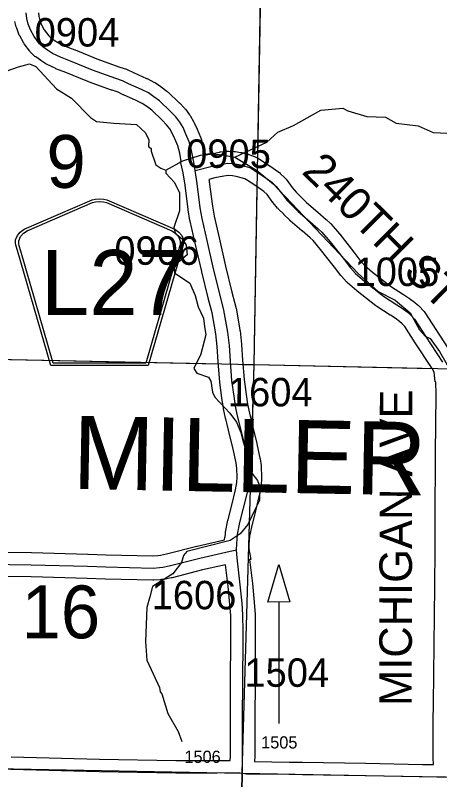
# Model space of a CAD drawing. Extents: x -157.2 to -99.3, y 12.2 to 46.2.
# Drawn here: x -120.564 to -119.52, y 25.219 to 27.1 of the extents above; entities that cross this region are included whole.
import ezdxf

# ---------------------------------------------------------------- set-up
doc = ezdxf.new("R2010")
doc.units = 0
for name, color, linetype in [('tdCoDirctArrow', 7, 'Continuous'), ('tdCoHydroRiver', 7, 'Continuous'), ('tdCoSecRdNmbr', 7, 'Continuous'), ('tdCoSecRdTxt', 7, 'Continuous'), ('tdCoSecRteBand', 7, 'Continuous'), ('tdCoSecRteCL', 7, 'Continuous'), ('tdCoSectLine', 7, 'Continuous'), ('tdCoSectLinePart', 7, 'Continuous'), ('tdCoSectNmbr', 7, 'Continuous'), ('tdCoShieldCoRteHrd', 7, 'Continuous'), ('tdCoSurfAsphalt', 7, 'Continuous'), ('tdCoSurfGravel', 7, 'Continuous'), ('tdCoTwpNameTxt', 7, 'Continuous')]:
    doc.layers.add(name, color=color, linetype=linetype)

msp = doc.modelspace()

# ---------------------------------------------------------------- linework, layer by layer
at = {"layer": 'tdCoDirctArrow'}
msp.add_line((-119.915, 25.3572), (-119.9148, 25.6559), dxfattribs=at)
msp.add_lwpolyline([(-119.9429, 25.656), (-119.9155, 25.7484), (-119.889, 25.6565)], close=True, dxfattribs=at)
at = {"layer": 'tdCoHydroRiver'}
for points in [[(-120.8457, 26.8125), (-120.819, 26.8086), (-120.7463, 26.8697), (-120.7201, 26.9037), (-120.7007, 26.9221), (-120.5557, 26.9734), (-120.5287, 26.9806), (-120.5131, 26.9738), (-120.4625, 26.9188), (-120.4252, 26.8957), (-120.3792, 26.8487), (-120.3637, 26.8388), (-120.3212, 26.8345), (-120.266, 26.8314), (-120.2445, 26.8119), (-120.2355, 26.7943), (-120.236, 26.7769), (-120.2298, 26.772), (-120.23, 26.7657), (-120.2183, 26.7322), (-120.2059, 26.724), (-120.1934, 26.7189)], [(-120.0237, 26.7506), (-119.9453, 26.7879), (-119.9178, 26.8124), (-119.8795, 26.8287), (-119.8122, 26.8663), (-119.7584, 26.8712), (-119.746, 26.8645), (-119.699, 26.8506), (-119.6533, 26.8494), (-119.6269, 26.8345), (-119.5734, 26.8283), (-119.536, 26.8115), (-119.4477, 26.8075)], [(-120.1934, 26.7189), (-120.1517, 26.7415), (-120.1087, 26.7561), (-120.085, 26.7602), (-120.0551, 26.7562), (-120.0237, 26.7506)], [(-120.0237, 26.7506), (-119.9709, 26.7192), (-119.9292, 26.6849), (-119.7206, 26.4646), (-119.6713, 26.4207), (-119.6293, 26.399), (-119.5923, 26.368), (-119.5697, 26.3264), (-119.556, 26.3102), (-119.5435, 26.3051), (-119.5207, 26.273), (-119.489, 26.2184), (-119.4784, 26.2055), (-119.4259, 26.1631), (-119.3905, 26.129), (-119.3063, 26.0351), (-119.2587, 25.9865), (-119.2158, 25.938), (-119.2006, 25.9171)], [(-120.1934, 26.7189), (-120.1936, 26.7111), (-120.1721, 26.6884), (-120.1602, 26.6628), (-120.1598, 26.6186), (-120.1735, 26.578), (-120.1708, 26.5637), (-120.1522, 26.549), (-120.1432, 26.5345), (-120.1407, 26.5108), (-120.173, 26.4833), (-120.1719, 26.4659), (-120.1347, 26.4412), (-120.1213, 26.4108), (-120.1142, 26.3822), (-120.1007, 26.3551), (-120.0981, 26.3345), (-120.0955, 26.3139), (-120.108, 26.2637), (-120.1179, 26.2451), (-120.1246, 26.231), (-120.117, 26.2198), (-120.0889, 26.2096), (-120.0829, 26.1999), (-120.0789, 26.173), (-120.0729, 26.1602), (-120.0361, 26.1213), (-120.0194, 26.0988), (-120.009, 26.0732), (-120.0047, 26.0558), (-120.0004, 26.0399), (-119.9938, 25.9955), (-119.9818, 25.9731), (-119.968, 25.9554), (-119.9622, 25.9394), (-119.9631, 25.9063), (-119.9731, 25.8861), (-119.9915, 25.8471), (-120.0111, 25.824), (-120.0352, 25.8073), (-120.1417, 25.7802), (-120.1498, 25.771), (-120.155, 25.7537), (-120.1763, 25.7259), (-120.2261, 25.6941), (-120.2331, 25.6691), (-120.2401, 25.6424), (-120.2439, 25.5589), (-120.2405, 25.5131), (-120.2092, 25.4459), (-120.2079, 25.4349), (-120.2033, 25.43), (-120.1888, 25.3823), (-120.1632, 25.3374), (-120.1544, 25.3135)]]:
    msp.add_lwpolyline(points, dxfattribs=at)
at = {"layer": 'tdCoSecRteBand'}
for points in [[(-120.5068, 27.1059), (-120.506, 27.0973), (-120.5035, 27.0874), (-120.4995, 27.0766), (-120.4924, 27.064), (-120.4817, 27.0498), (-120.477, 27.0452), (-120.4678, 27.0387), (-120.4577, 27.0321), (-120.4411, 27.0241), (-120.4173, 27.015), (-120.417, 27.0148), (-120.4168, 27.0147), (-120.3631, 26.9928), (-120.3069, 26.9724), (-120.2906, 26.9672), (-120.2888, 26.9666), (-120.287, 26.9657), (-120.2728, 26.959), (-120.241, 26.9448), (-120.2404, 26.9445), (-120.2397, 26.9442), (-120.2227, 26.9355), (-120.2209, 26.9347), (-120.2193, 26.9335), (-120.206, 26.9244), (-120.2054, 26.924), (-120.2049, 26.9236), (-120.1908, 26.913), (-120.1894, 26.912), (-120.1882, 26.9108), (-120.161, 26.8849), (-120.1607, 26.8845), (-120.1603, 26.8842), (-120.1478, 26.8714), (-120.1466, 26.8701), (-120.1455, 26.8688), (-120.1351, 26.8554), (-120.1338, 26.8538), (-120.1328, 26.852), (-120.1252, 26.8386), (-120.1243, 26.8372), (-120.1236, 26.8356), (-120.1167, 26.8196), (-120.1084, 26.8004), (-120.1075, 26.7984), (-120.1069, 26.7963), (-120.1013, 26.7753), (-120.101, 26.7743), (-120.1008, 26.7732), (-120.0973, 26.7555), (-120.0873, 26.7581), (-120.0865, 26.7583), (-120.0857, 26.7584), (-120.0613, 26.7634), (-120.0601, 26.7636), (-120.0589, 26.7638), (-120.0444, 26.7655), (-120.0418, 26.7658), (-120.0393, 26.7657), (-120.0252, 26.7649), (-120.0237, 26.7648), (-120.0221, 26.7646), (-120.0096, 26.7626), (-120.0081, 26.7624), (-120.0066, 26.762), (-119.9915, 26.7581), (-119.9904, 26.7578), (-119.9893, 26.7574), (-119.978, 26.7534), (-119.9765, 26.7529), (-119.9751, 26.7523), (-119.9677, 26.7488), (-119.9657, 26.7479), (-119.9639, 26.7467), (-119.9385, 26.7299), (-119.9382, 26.7297), (-119.9379, 26.7295), (-119.9159, 26.7142), (-119.9139, 26.7128), (-119.9121, 26.711), (-119.901, 26.7002), (-119.8994, 26.6986), (-119.898, 26.6968), (-119.8826, 26.6763), (-119.873, 26.6646), (-119.8614, 26.6529), (-119.8476, 26.6394), (-119.8196, 26.6152), (-119.7991, 26.5977), (-119.7987, 26.5974), (-119.7983, 26.597), (-119.7892, 26.5886), (-119.7878, 26.5873), (-119.7866, 26.5859), (-119.7666, 26.5622), (-119.7663, 26.5618), (-119.7659, 26.5613), (-119.7314, 26.5172), (-119.7313, 26.5171), (-119.7313, 26.517), (-119.7162, 26.4975), (-119.7059, 26.4862), (-119.6851, 26.4681), (-119.6409, 26.4334), (-119.6092, 26.4128), (-119.5964, 26.4048), (-119.5952, 26.4041), (-119.5941, 26.4032), (-119.5817, 26.3939), (-119.5811, 26.3934), (-119.5804, 26.3928), (-119.572, 26.3857), (-119.5707, 26.3845), (-119.5695, 26.3832), (-119.5599, 26.3729), (-119.5581, 26.3709), (-119.5566, 26.3686), (-119.5298, 26.3266), (-119.4903, 26.2663)], [(-120.6298, 25.7793), (-120.5241, 25.778), (-120.5239, 25.778), (-120.5236, 25.778), (-120.385, 25.7741), (-120.385, 25.7741), (-120.3849, 25.7741), (-120.3404, 25.7726), (-120.2255, 25.7699), (-120.2129, 25.7707), (-120.2064, 25.7718), (-120.1922, 25.7746), (-120.1173, 25.7936), (-120.1169, 25.7937), (-120.1165, 25.7938), (-120.049, 25.8089), (-120.0488, 25.8156), (-120.048, 25.8156), (-120.0472, 25.8249), (-120.047, 25.8265), (-120.0467, 25.8282), (-120.0408, 25.8575), (-120.0406, 25.8582), (-120.0404, 25.859), (-120.0313, 25.8948), (-120.0223, 25.9321), (-120.0192, 25.9506), (-120.018, 25.9638), (-120.0188, 25.9846), (-120.0209, 25.9987), (-120.028, 26.0326), (-120.0392, 26.0789), (-120.0464, 26.1071), (-120.0465, 26.1077), (-120.0466, 26.1083), (-120.0516, 26.1317), (-120.0517, 26.1326), (-120.0519, 26.1335), (-120.0556, 26.1587), (-120.0556, 26.1588), (-120.0556, 26.1589), (-120.0608, 26.1964), (-120.0609, 26.1973), (-120.061, 26.1983), (-120.0647, 26.2468), (-120.0647, 26.247), (-120.0647, 26.2472), (-120.0671, 26.2849), (-120.0706, 26.3161), (-120.0799, 26.3678), (-120.0892, 26.4042), (-120.0893, 26.4043), (-120.0893, 26.4045), (-120.1051, 26.4689), (-120.1051, 26.4691), (-120.1052, 26.4693), (-120.1212, 26.539), (-120.1338, 26.5933), (-120.134, 26.5942), (-120.1342, 26.5952), (-120.1384, 26.6211), (-120.1385, 26.6217), (-120.1385, 26.6222), (-120.1461, 26.6822), (-120.1508, 26.7122), (-120.1579, 26.7399), (-120.1555, 26.7405), (-120.1595, 26.7607), (-120.1643, 26.7785), (-120.1718, 26.7957), (-120.1718, 26.7958), (-120.1718, 26.7958), (-120.178, 26.8103), (-120.1838, 26.8203), (-120.1918, 26.8306), (-120.2028, 26.8418), (-120.2283, 26.8662), (-120.2405, 26.8753), (-120.2516, 26.8829), (-120.2662, 26.8903), (-120.2976, 26.9043), (-120.2979, 26.9045), (-120.2982, 26.9046), (-120.311, 26.9107), (-120.3259, 26.9155), (-120.3264, 26.9157), (-120.3269, 26.9158), (-120.3841, 26.9366), (-120.3847, 26.9368), (-120.3852, 26.937), (-120.4392, 26.9591), (-120.4638, 26.9686), (-120.4649, 26.969), (-120.466, 26.9695), (-120.4855, 26.9789), (-120.4873, 26.9798), (-120.4889, 26.9808), (-120.501, 26.9887), (-120.5014, 26.989), (-120.5018, 26.9893), (-120.5134, 26.9974), (-120.5154, 26.9988), (-120.5171, 27.0004), (-120.5252, 27.0083), (-120.5269, 27.01), (-120.5283, 27.0119), (-120.5416, 27.0296), (-120.5428, 27.0312), (-120.5438, 27.033), (-120.5529, 27.0492), (-120.5541, 27.0513), (-120.5549, 27.0534), (-120.5603, 27.068), (-120.5609, 27.0696), (-120.5613, 27.0712), (-120.5647, 27.085)], [(-119.5355, 25.2564), (-119.5357, 25.273), (-119.5357, 25.2732), (-119.5357, 25.2733), (-119.5357, 25.3626), (-119.5357, 25.3628), (-119.5357, 25.3629), (-119.5352, 25.4067), (-119.532, 25.695), (-119.5314, 25.7855), (-119.531, 25.8575), (-119.53, 26.022), (-119.53, 26.022), (-119.53, 26.022), (-119.5288, 26.167), (-119.5296, 26.1978), (-119.5313, 26.1977), (-119.5334, 26.222), (-119.5387, 26.2306), (-119.5801, 26.2939), (-119.5802, 26.294), (-119.5803, 26.2942), (-119.6057, 26.3341), (-119.6123, 26.3411), (-119.6187, 26.3466), (-119.6293, 26.3546), (-119.6412, 26.362), (-119.6414, 26.3622), (-119.6416, 26.3623), (-119.6747, 26.3838), (-119.6758, 26.3845), (-119.6769, 26.3853), (-119.7227, 26.4213), (-119.7233, 26.4218), (-119.7239, 26.4223), (-119.7466, 26.442), (-119.7479, 26.4432), (-119.7491, 26.4445), (-119.7614, 26.4581), (-119.7622, 26.459), (-119.763, 26.4599), (-119.7787, 26.4803), (-119.8128, 26.5239), (-119.8312, 26.5457), (-119.8385, 26.5525), (-119.8586, 26.5696), (-119.8587, 26.5697), (-119.8587, 26.5697), (-119.8876, 26.5946), (-119.8883, 26.5953), (-119.889, 26.5959), (-119.9035, 26.6102), (-119.9036, 26.6103), (-119.9037, 26.6104), (-119.9165, 26.6232), (-119.9176, 26.6243), (-119.9186, 26.6255), (-119.9294, 26.6388), (-119.9298, 26.6393), (-119.9302, 26.6397), (-119.9446, 26.6589), (-119.9523, 26.6664), (-119.9719, 26.68), (-119.9951, 26.6954), (-119.9991, 26.6973), (-120.0079, 26.7003), (-120.0203, 26.7036), (-120.0299, 26.7051), (-120.0398, 26.7056), (-120.0506, 26.7043), (-120.0731, 26.6998), (-120.0876, 26.6961), (-120.0871, 26.6933), (-120.0868, 26.691), (-120.0867, 26.6906), (-120.0866, 26.6901), (-120.0791, 26.6302), (-120.0751, 26.6058), (-120.0628, 26.5526), (-120.0628, 26.5525), (-120.0627, 26.5525), (-120.0468, 26.4829), (-120.0311, 26.4189), (-120.0215, 26.3816), (-120.0212, 26.3805), (-120.021, 26.3794), (-120.0114, 26.3257), (-120.0112, 26.3247), (-120.0111, 26.3238), (-120.0074, 26.291), (-120.0073, 26.2902), (-120.0073, 26.2895), (-120.0048, 26.2512), (-120.0012, 26.2037), (-119.9962, 26.1673), (-119.9927, 26.1432), (-119.988, 26.1212), (-119.981, 26.0934), (-119.981, 26.0933), (-119.981, 26.0932), (-119.9696, 26.0463), (-119.9695, 26.0459), (-119.9694, 26.0454), (-119.962, 26.0102), (-119.9618, 26.0093), (-119.9617, 26.0084), (-119.9592, 25.9919), (-119.959, 25.9903), (-119.9589, 25.9887), (-119.9579, 25.9643), (-119.9579, 25.9623), (-119.958, 25.9603), (-119.9595, 25.9441), (-119.9596, 25.9429), (-119.9598, 25.9418), (-119.9633, 25.9211), (-119.9634, 25.92), (-119.9637, 25.919), (-119.9731, 25.8805), (-119.9731, 25.8804), (-119.9731, 25.8802), (-119.9821, 25.8449), (-119.9875, 25.818), (-119.9893, 25.798), (-119.9896, 25.7873), (-119.9843, 25.7613), (-119.9878, 25.7606), (-119.9808, 25.702), (-119.9808, 25.7018), (-119.9808, 25.7015), (-119.9761, 25.6562), (-119.976, 25.6556), (-119.976, 25.6551), (-119.974, 25.6265), (-119.974, 25.6257), (-119.974, 25.6248), (-119.9735, 25.5844), (-119.9735, 25.5841), (-119.9735, 25.5839), (-119.9742, 25.4384), (-119.9742, 25.4383), (-119.9742, 25.4382), (-119.9747, 25.3917), (-119.9748, 25.3451), (-119.9749, 25.2767), (-119.9749, 25.2765), (-119.9749, 25.2764), (-119.9751, 25.2651), (-119.9751, 25.2636), (-119.8906, 25.2624), (-119.8572, 25.262), (-119.7026, 25.2597), (-119.7025, 25.2597), (-119.7024, 25.2597), (-119.5627, 25.2568), (-119.5355, 25.2564)], [(-120.1689, 25.2661), (-120.0675, 25.2661), (-120.0351, 25.2666), (-120.0349, 25.277), (-120.0348, 25.3452), (-120.0347, 25.392), (-120.0347, 25.3921), (-120.0347, 25.3922), (-120.0342, 25.4388), (-120.0335, 25.5839), (-120.0339, 25.6232), (-120.0358, 25.6505), (-120.0404, 25.6951), (-120.0467, 25.7479), (-120.103, 25.7354), (-120.1783, 25.7162), (-120.1791, 25.716), (-120.18, 25.7159), (-120.1952, 25.7129), (-120.1955, 25.7128), (-120.1957, 25.7128), (-120.2041, 25.7113), (-120.2058, 25.711), (-120.2074, 25.7109), (-120.223, 25.7099), (-120.2243, 25.7099), (-120.2256, 25.7099), (-120.342, 25.7126), (-120.3421, 25.7126), (-120.3423, 25.7126), (-120.3868, 25.7141), (-120.5251, 25.718), (-120.6306, 25.7193)], [(-120.5738, 25.275), (-120.3569, 25.2693), (-120.1689, 25.2661)]]:
    msp.add_lwpolyline(points, dxfattribs=at)
at = {"layer": 'tdCoSecRteCL'}
for points in [[(-120.1214, 26.7183), (-120.1245, 26.7384), (-120.1302, 26.7675), (-120.1359, 26.7884), (-120.1443, 26.8077), (-120.1512, 26.8237), (-120.1588, 26.837), (-120.1692, 26.8503), (-120.1818, 26.8632), (-120.2089, 26.8891), (-120.2229, 26.8997), (-120.2363, 26.9088), (-120.2533, 26.9174), (-120.2853, 26.9317), (-120.2999, 26.9386), (-120.3166, 26.9441), (-120.3739, 26.9648), (-120.4281, 26.987), (-120.453, 26.9966), (-120.4725, 27.006), (-120.4846, 27.0138), (-120.4962, 27.022), (-120.5043, 27.0299), (-120.5176, 27.0476), (-120.5268, 27.0639), (-120.5322, 27.0785), (-120.5356, 27.0923), (-120.5369, 27.1056)], [(-120.1214, 26.7183), (-120.0798, 26.729), (-120.0554, 26.734), (-120.0408, 26.7357), (-120.0268, 26.735), (-120.0142, 26.733), (-119.9992, 26.729), (-119.9878, 26.7251), (-119.9804, 26.7216), (-119.955, 26.7049), (-119.9331, 26.6896), (-119.922, 26.6787), (-119.9062, 26.6578), (-119.8953, 26.6445), (-119.8825, 26.6316), (-119.868, 26.6173), (-119.8391, 26.5924), (-119.8186, 26.5749), (-119.8095, 26.5665), (-119.7895, 26.5429), (-119.755, 26.4987), (-119.7392, 26.4782), (-119.7269, 26.4647), (-119.7042, 26.4449), (-119.6583, 26.4089), (-119.6253, 26.3875), (-119.6122, 26.3794), (-119.5999, 26.37), (-119.5915, 26.3628), (-119.5819, 26.3525), (-119.555, 26.3103), (-119.5133, 26.2467)], [(-120.0197, 25.7847), (-120.0192, 25.7998), (-120.0173, 25.8222), (-120.0113, 25.8516), (-120.0022, 25.8876), (-119.9929, 25.9261), (-119.9894, 25.9468), (-119.9879, 25.9631), (-119.9889, 25.9875), (-119.9914, 26.004), (-119.9988, 26.0393), (-120.0101, 26.0861), (-120.0173, 26.1145), (-120.0222, 26.1379), (-120.0259, 26.1631), (-120.0311, 26.2005), (-120.0348, 26.2491), (-120.0372, 26.2876), (-120.0409, 26.3204), (-120.0506, 26.3741), (-120.0602, 26.4116), (-120.076, 26.476), (-120.092, 26.5458), (-120.1046, 26.6), (-120.1088, 26.6259), (-120.1164, 26.6864), (-120.1214, 26.7183)], [(-121.7443, 25.7844), (-121.7439, 25.7843), (-121.7126, 25.783), (-121.6204, 25.7793), (-121.4725, 25.7744), (-121.3405, 25.771), (-121.1893, 25.7655), (-121.048, 25.7596), (-120.9008, 25.7559), (-120.7541, 25.7515), (-120.6303, 25.7493), (-120.5245, 25.748), (-120.3859, 25.7441), (-120.3413, 25.7426), (-120.2249, 25.7399), (-120.2093, 25.7409), (-120.2009, 25.7423), (-120.1857, 25.7453), (-120.11, 25.7645), (-120.035, 25.7813), (-120.0268, 25.7833), (-120.0197, 25.7847)], [(-120.0054, 25.2354), (-120.0049, 25.2767), (-120.0048, 25.3452), (-120.0047, 25.3919), (-120.0042, 25.4385), (-120.0035, 25.584), (-120.0039, 25.6245), (-120.0059, 25.6531), (-120.0106, 25.6984), (-120.0185, 25.7648), (-120.0197, 25.7838), (-120.0197, 25.7847)], [(-121.9668, 25.2797), (-121.8421, 25.2793), (-121.7121, 25.2751), (-121.4895, 25.268), (-121.326, 25.262), (-121.2838, 25.2611), (-121.1837, 25.2588), (-121.0515, 25.2546), (-121.0181, 25.254), (-120.8678, 25.2512), (-120.7237, 25.248), (-120.5745, 25.245), (-120.3575, 25.2394), (-120.1691, 25.2361), (-120.0673, 25.2361), (-120.0155, 25.2369), (-120.0054, 25.2354)], [(-120.0226, 24.2616), (-120.0229, 24.2723), (-120.0232, 24.3174), (-120.0222, 24.3764), (-120.021, 24.5051), (-120.0192, 24.6153), (-120.0183, 24.6795), (-120.0165, 24.7594), (-120.0148, 24.839), (-120.0106, 24.9845), (-120.0076, 25.0987), (-120.0064, 25.149), (-120.0054, 25.2354)], [(-120.0054, 25.2354), (-119.995, 25.2339), (-119.891, 25.2324), (-119.8577, 25.232), (-119.703, 25.2297), (-119.5632, 25.2268), (-119.5052, 25.226)]]:
    msp.add_lwpolyline(points, dxfattribs=at)
at = {"layer": 'tdCoSectLine'}
for points in [[(-119.9764, 26.2405), (-119.9588, 27.2394)], [(-120.9726, 26.2611), (-119.9764, 26.2405)], [(-120.0058, 25.2354), (-119.9764, 26.2405)], [(-119.9764, 26.2405), (-118.9995, 26.2194)], [(-121.0016, 25.2537), (-120.0058, 25.2354)], [(-120.0242, 24.2353), (-120.0058, 25.2354)], [(-120.0058, 25.2354), (-119.0038, 25.2163)]]:
    msp.add_lwpolyline(points, dxfattribs=at)
at = {"layer": 'tdCoSectLinePart'}
for points in [[(-119.9675, 26.7483), (-119.9594, 27.2094)], [(-119.9764, 26.2405), (-119.9687, 26.677)], [(-120.9726, 26.2611), (-120.0645, 26.2423)], [(-120.0043, 26.2411), (-119.9764, 26.2405)], [(-119.9808, 26.0902), (-119.9764, 26.2405)], [(-119.9764, 26.2405), (-119.5393, 26.231)], [(-119.9898, 25.7815), (-119.9895, 25.7942)]]:
    msp.add_lwpolyline(points, dxfattribs=at)
at = {"layer": 'tdCoShieldCoRteHrd'}
for points in [[(-120.4764, 26.238), (-120.5583, 26.5209), (-120.5622, 26.5341), (-120.5629, 26.54), (-120.5629, 26.5478), (-120.5587, 26.5581), (-120.5514, 26.5666), (-120.5418, 26.5733), (-120.3746, 26.6456), (-120.367, 26.6472), (-120.3566, 26.6482), (-120.3462, 26.6472), (-120.3387, 26.6456), (-120.1714, 26.5733), (-120.1618, 26.5666), (-120.1545, 26.5581), (-120.1503, 26.5478), (-120.1503, 26.54), (-120.151, 26.5341), (-120.1549, 26.5209), (-120.2369, 26.238)], [(-120.4705, 26.2444), (-120.5502, 26.5196), (-120.554, 26.5323), (-120.5547, 26.5379), (-120.5547, 26.5454), (-120.5506, 26.5553), (-120.5436, 26.5635), (-120.5344, 26.5699), (-120.3738, 26.6393), (-120.3666, 26.6409), (-120.3566, 26.6418), (-120.3466, 26.6409), (-120.3394, 26.6393), (-120.1788, 26.5699), (-120.1696, 26.5635), (-120.1626, 26.5553), (-120.1586, 26.5454), (-120.1586, 26.5379), (-120.1593, 26.5323), (-120.163, 26.5196), (-120.2427, 26.2444)]]:
    msp.add_lwpolyline(points, close=True, dxfattribs=at)
at = {"layer": 'tdCoSurfAsphalt'}
for points in [[(-120.0048, 25.3452), (-120.0047, 25.3919), (-120.0042, 25.4385), (-120.0035, 25.584), (-120.0039, 25.6245), (-120.0059, 25.6531), (-120.0106, 25.6984), (-120.0185, 25.7648), (-120.0197, 25.7838), (-120.0197, 25.7847), (-120.0192, 25.7998), (-120.0173, 25.8222), (-120.0113, 25.8516), (-120.0022, 25.8876), (-119.9929, 25.9261), (-119.9894, 25.9468), (-119.9879, 25.9631), (-119.9889, 25.9875), (-119.9914, 26.004), (-119.9988, 26.0393), (-120.0101, 26.0861), (-120.0173, 26.1145), (-120.0222, 26.1379), (-120.0259, 26.1631), (-120.0311, 26.2005), (-120.0348, 26.2491), (-120.0372, 26.2876), (-120.0409, 26.3204), (-120.0506, 26.3741), (-120.0602, 26.4116), (-120.076, 26.476), (-120.092, 26.5458), (-120.1046, 26.6), (-120.1088, 26.6259), (-120.1164, 26.6864), (-120.1214, 26.7183), (-120.1245, 26.7384), (-120.1302, 26.7675), (-120.1359, 26.7884), (-120.1443, 26.8077), (-120.1512, 26.8237), (-120.1588, 26.837), (-120.1692, 26.8503), (-120.1818, 26.8632), (-120.2089, 26.8891), (-120.2229, 26.8997), (-120.2363, 26.9088), (-120.2533, 26.9174), (-120.2853, 26.9317), (-120.2999, 26.9386), (-120.3166, 26.9441), (-120.3739, 26.9648), (-120.4281, 26.987), (-120.453, 26.9966), (-120.4725, 27.006), (-120.4846, 27.0138), (-120.4962, 27.022), (-120.5043, 27.0299), (-120.5176, 27.0476), (-120.5268, 27.0639), (-120.5322, 27.0785), (-120.5356, 27.0923), (-120.5369, 27.1056)], [(-119.891, 25.2324), (-119.8577, 25.232), (-119.703, 25.2297), (-119.5632, 25.2268), (-119.5052, 25.226), (-119.399, 25.2246), (-119.2133, 25.2209), (-119.0436, 25.2172), (-118.8212, 25.2122), (-118.7565, 25.2109), (-118.6993, 25.2098), (-118.5654, 25.2059)]]:
    msp.add_lwpolyline(points, dxfattribs=at)
at = {"layer": 'tdCoSurfGravel'}
for points in [[(-120.1214, 26.7183), (-120.0798, 26.729), (-120.0554, 26.734), (-120.0408, 26.7357), (-120.0268, 26.735), (-120.0142, 26.733), (-119.9992, 26.729), (-119.9878, 26.7251), (-119.9804, 26.7216), (-119.955, 26.7049), (-119.9331, 26.6896), (-119.922, 26.6787), (-119.9062, 26.6578), (-119.8953, 26.6445), (-119.8825, 26.6316), (-119.868, 26.6173), (-119.8391, 26.5924), (-119.8186, 26.5749), (-119.8095, 26.5665), (-119.7895, 26.5429), (-119.755, 26.4987), (-119.7392, 26.4782), (-119.7269, 26.4647), (-119.7042, 26.4449), (-119.6583, 26.4089), (-119.6253, 26.3875), (-119.6122, 26.3794), (-119.5999, 26.37), (-119.5915, 26.3628), (-119.5819, 26.3525), (-119.555, 26.3103), (-119.5133, 26.2467)], [(-121.7439, 25.7843), (-121.7126, 25.783), (-121.6204, 25.7793), (-121.4725, 25.7744), (-121.3405, 25.771), (-121.1893, 25.7655), (-121.048, 25.7596), (-120.9008, 25.7559), (-120.7541, 25.7515), (-120.6303, 25.7493), (-120.5245, 25.748), (-120.3859, 25.7441), (-120.3413, 25.7426), (-120.2249, 25.7399), (-120.2093, 25.7409), (-120.2009, 25.7423), (-120.1857, 25.7453), (-120.11, 25.7645), (-120.035, 25.7813), (-120.0268, 25.7833), (-120.0197, 25.7847)], [(-120.0054, 25.2354), (-120.0049, 25.2767), (-120.0048, 25.3452)], [(-121.0181, 25.254), (-120.8678, 25.2512), (-120.7237, 25.248), (-120.5745, 25.245), (-120.3575, 25.2394), (-120.1691, 25.2361), (-120.0673, 25.2361), (-120.0155, 25.2369), (-120.0054, 25.2354)], [(-120.0226, 24.2616), (-120.0229, 24.2723), (-120.0232, 24.3174), (-120.0222, 24.3764), (-120.021, 24.5051), (-120.0192, 24.6153), (-120.0183, 24.6795), (-120.0165, 24.7594), (-120.0148, 24.839), (-120.0106, 24.9845), (-120.0076, 25.0987), (-120.0064, 25.149), (-120.0054, 25.2354)], [(-120.0054, 25.2354), (-119.995, 25.2339), (-119.891, 25.2324)]]:
    msp.add_lwpolyline(points, dxfattribs=at)

# ---------------------------------------------------------------- texts
at = {"layer": 'tdCoSecRdNmbr'}
for s, height, rotation, p in [('0904', 0.07, 359.908, (-120.5163, 27.0232)), ('0905', 0.07, 359.9083, (-120.1436, 26.7246)), ('0906', 0.07, 359.9081, (-120.3203, 26.4862)), ('1005', 0.07, 359.9086, (-119.7295, 26.434)), ('1604', 0.07, 359.9084, (-120.0409, 26.1379)), ('1606', 0.07, 359.9083, (-120.2284, 25.6386)), ('1504', 0.07, 359.9084, (-120.0003, 25.4478)), ('1505', 0.03, 359.9084, (-119.9592, 25.296)), ('1506', 0.03, 359.9083, (-120.1479, 25.2606))]:
    msp.add_text(s, height=height, rotation=rotation, dxfattribs=at).set_placement(p)
at = {"layer": 'tdCoSecRdTxt'}
for s, rotation, p in [('240TH ST', 315.2003, (-119.8616, 26.713)), ('MICHIGAN AVE', 89.8735, (-119.5889, 25.4003))]:
    msp.add_text(s, height=0.08, rotation=rotation, dxfattribs=at).set_placement(p)
at = {"layer": 'tdCoSectNmbr'}
for s, rotation, p in [('9', 359.908, (-120.4874, 26.6754)), ('16', 359.9079, (-120.5485, 25.5672))]:
    msp.add_text(s, height=0.13, rotation=rotation, dxfattribs=at).set_placement(p)
at = {"layer": 'tdCoShieldCoRteHrd'}
msp.add_text('L27', height=0.16, dxfattribs=at).set_placement((-120.5006, 26.3623))
at = {"layer": 'tdCoTwpNameTxt'}
msp.add_text('MILLER', height=0.18, rotation=358.908, dxfattribs=at).set_placement((-120.4239, 25.9348))

doc.saveas('drawing.dxf')
